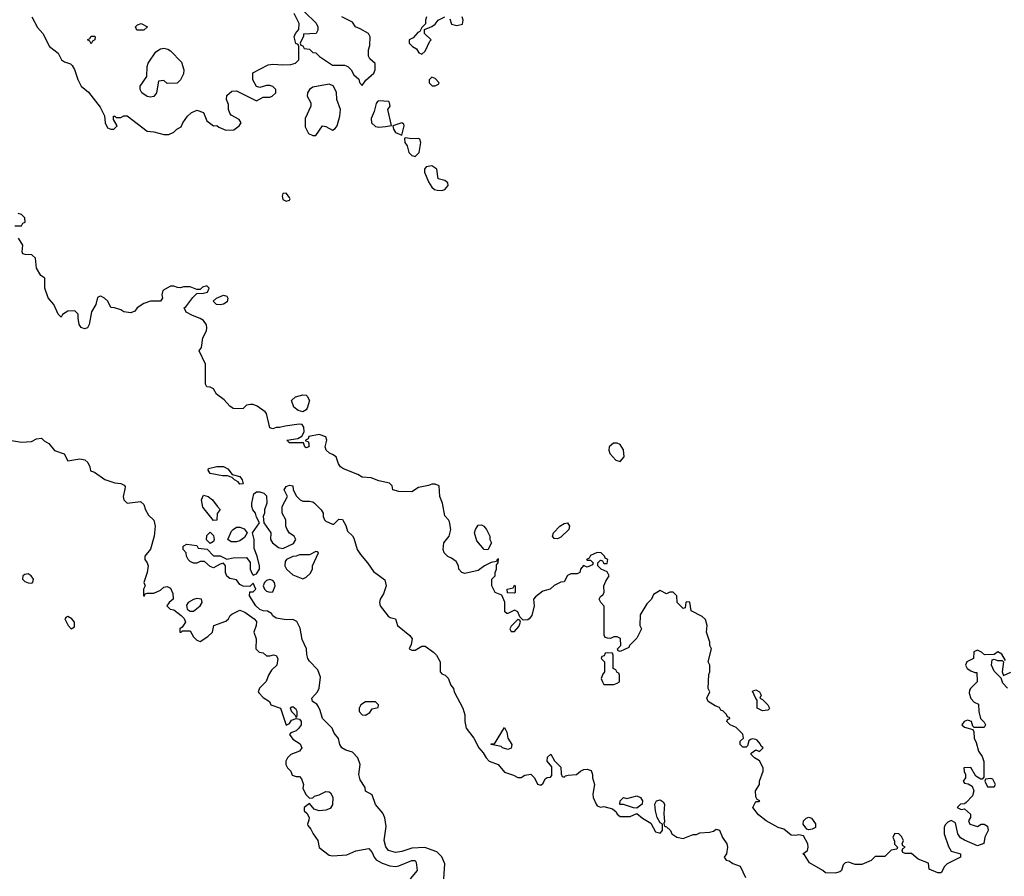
# Model space of a CAD drawing. Header units: inches. Extents: x 2380053 to 2584298, y 380219 to 546618.
# Tile 422 of 656: x 2480939 to 2486892, y 434014 to 439193. Entities that reach past the tile are written whole.
import ezdxf

# ---------------------------------------------------------------- set-up
doc = ezdxf.new("R2010")
doc.units = ezdxf.units.IN
doc.header["$MEASUREMENT"] = 0
doc.layers.add('C4483', color=7, linetype='Continuous')

msp = doc.modelspace()

# ---------------------------------------------------------------- linework, layer by layer
at = {"layer": 'C4483', "color": 2}
for points, elevation in [([(2481011.3, 439210), (2481046.4, 439146.4), (2481078, 439110), (2481118, 439030), (2481170.6, 438990.6), (2481192, 438950), (2481210, 438938), (2481246, 438926), (2481255.3, 438915.3), (2481270.7, 438890.7), (2481290, 438832), (2481310, 438791.3), (2481354.4, 438754.4), (2481424.5, 438664.5), (2481451.6, 438611.6), (2481456, 438570), (2481470, 438538), (2481490, 438531), (2481508.7, 438531.3), (2481528, 438550), (2481506, 438590), (2481506, 438610), (2481514, 438610), (2481522, 438602), (2481550, 438602), (2481568.9, 438611.1), (2481588.9, 438611.1), (2481710, 438518), (2481750, 438514.8), (2481810, 438498), (2481840.4, 438499.6), (2481870, 438512), (2481888, 438530), (2481914.6, 438545.4), (2481924, 438570), (2481954, 438610), (2481975.3, 438630), (2482010, 438646), (2482050.7, 438630.7), (2482070, 438582), (2482110, 438552), (2482130, 438554), (2482143.6, 438543.6), (2482185.4, 438525.4), (2482233.6, 438526.4), (2482266, 438550), (2482278, 438570), (2482266, 438590), (2482216.4, 438616.4), (2482208.4, 438628.4), (2482202, 438650), (2482200.4, 438680.4), (2482188, 438710), (2482190, 438734), (2482220.4, 438759.6), (2482250, 438762), (2482370, 438702), (2482410, 438724.7), (2482450, 438724.7), (2482466, 438730), (2482488, 438750), (2482488, 438770), (2482470, 438788), (2482450, 438795.3), (2482430, 438795.3), (2482390, 438782), (2482370, 438788), (2482348.9, 438828.9), (2482349.1, 438870.9), (2482440.4, 438919.6), (2482470, 438924.7), (2482530, 438918.8), (2482578, 438922), (2482606, 438930), (2482626, 438950), (2482626, 439030), (2482622, 439042), (2482608.4, 439048.4), (2482598, 439090), (2482606, 439110), (2482627.3, 439132.7), (2482628.7, 439170), (2482598, 439230)], 50), ([(2482659.8, 439239.8), (2482731.1, 439171.1), (2482742, 439150), (2482742, 439130), (2482731.6, 439108.4), (2482654, 439106), (2482654, 439094), (2482634, 439050), (2482638, 439038), (2482650, 439034), (2482658, 439018), (2482690, 439014), (2482710, 438994), (2482730, 438992), (2482752, 438970), (2482830, 438918), (2482903.1, 438916.9), (2482922, 438910), (2482942, 438890), (2482959.6, 438859.6), (2482990, 438834), (2482992.7, 438812.7), (2483010, 438794), (2483032.3, 438827.7), (2483079, 438870), (2483088, 438890), (2483087.3, 438927.3), (2483056.4, 438956.4), (2483048.4, 438971.6), (2483048, 439010), (2483056.4, 439036.4), (2483058, 439090), (2483048.4, 439108.4), (2482998, 439138), (2482968, 439150), (2482950, 439178), (2482886, 439210)], 50), ([(2483398, 439210), (2483392, 439190), (2483392, 439168), (2483370, 439146), (2483358, 439122), (2483345.4, 439114.6), (2483316.9, 439083.1), (2483294, 439070), (2483294, 439050), (2483314, 439030), (2483336.9, 439016.9), (2483351.6, 438991.6), (2483370, 438984.7), (2483390, 439002), (2483418, 439062), (2483426, 439070), (2483386, 439110), (2483386, 439134), (2483430, 439151.3), (2483450, 439164.7), (2483469.5, 439190.5), (2483510, 439210.5)], 50), ([(2483538.5, 439198.5), (2483550, 439164.7), (2483582, 439158), (2483615.3, 439164.7), (2483619, 439190), (2483614, 439210)], 50), ([(2480910, 437946), (2480950, 437946), (2480958, 437962), (2480971.6, 437968.4), (2480970, 437994), (2480950, 438014), (2480930, 438022)], 46), ([(2486898, 435318), (2486876.9, 435356.9), (2486851.6, 435371.6), (2486830, 435354), (2486772.7, 435352.7), (2486754, 435370), (2486730, 435382), (2486708.4, 435371.6), (2486706, 435330), (2486666, 435310), (2486658, 435290), (2486668, 435270), (2486690, 435255.3), (2486714, 435246), (2486726, 435246), (2486728, 435190), (2486688, 435150), (2486681.2, 435138.8), (2486680.2, 435120.2), (2486690, 435088), (2486710, 435066), (2486735.3, 435055.3), (2486738, 435010), (2486748, 434968), (2486770, 434946), (2486778, 434930), (2486770, 434914), (2486710, 434914), (2486702, 434922), (2486694, 434950), (2486670, 434958), (2486648, 434950), (2486635.3, 434930), (2486650, 434915.3), (2486702, 434902), (2486707.3, 434887.3), (2486708.7, 434850), (2486722, 434822), (2486735.3, 434770), (2486758, 434738), (2486768.4, 434708.4), (2486767.3, 434612.7), (2486758, 434602), (2486750, 434602), (2486719.6, 434619.6), (2486690, 434672), (2486646, 434670), (2486648.4, 434648.4), (2486658, 434630), (2486658, 434610), (2486642, 434590), (2486650, 434578), (2486674, 434574), (2486698, 434558), (2486706.6, 434530), (2486698.9, 434501.1), (2486660.2, 434459.8), (2486650, 434451.3), (2486626, 434450), (2486606, 434430), (2486630, 434418), (2486650, 434422), (2486688, 434390), (2486688, 434370), (2486675.3, 434350), (2486684, 434330), (2486730, 434315.3), (2486751.1, 434328.9), (2486770, 434329), (2486790, 434318), (2486793.2, 434290), (2486774, 434250), (2486768.4, 434211.6), (2486730, 434198), (2486650, 434232.4), (2486627, 434247), (2486610.4, 434270), (2486597.3, 434337.3), (2486570, 434352), (2486550, 434342), (2486534.6, 434325.4), (2486528.7, 434310), (2486528.7, 434270), (2486553.6, 434193.6), (2486570, 434166), (2486626, 434150), (2486626, 434130), (2486546, 434090), (2486530, 434074), (2486510, 434034), (2486490, 434034), (2486438, 434058), (2486432.7, 434092.7), (2486370, 434118), (2486330.9, 434150.9), (2486292.7, 434152.7), (2486278, 434158), (2486274, 434170), (2486278, 434182), (2486292, 434190), (2486278, 434198), (2486274, 434210), (2486282, 434230), (2486270, 434254), (2486254, 434270), (2486230, 434272), (2486218, 434250), (2486227.3, 434227.3), (2486228.4, 434208.4), (2486246, 434190), (2486242, 434178), (2486208.4, 434171.6), (2486170, 434134), (2486110, 434134), (2486086, 434110), (2486030, 434084.7), (2485990, 434086), (2485950, 434098.8), (2485930, 434096), (2485917.2, 434082.8), (2485908, 434050), (2485898, 434042), (2485870, 434032), (2485810, 434034), (2485794, 434050), (2485714.8, 434094.8), (2485683.6, 434143.6), (2485674, 434150), (2485702, 434170), (2485706, 434190), (2485702.8, 434210), (2485678, 434258), (2485650, 434264.7), (2485630, 434261), (2485603.6, 434263.6), (2485558.5, 434298.5), (2485524.7, 434310), (2485451.3, 434350), (2485405.2, 434385.2), (2485372, 434430), (2485390, 434466), (2485410, 434466), (2485414, 434470), (2485398, 434478), (2485390, 434494), (2485386.8, 434530), (2485411, 434570), (2485411.3, 434590), (2485434, 434650), (2485434, 434670), (2485411.1, 434711.1), (2485382, 434730), (2485362, 434750), (2485362, 434758), (2485390, 434778), (2485411.6, 434768.4), (2485434, 434790), (2485421, 434801), (2485415.3, 434815.3), (2485396.9, 434836.9), (2485390, 434842), (2485370, 434844.7), (2485358, 434842), (2485347.3, 434832.7), (2485338, 434802), (2485330, 434794), (2485310, 434794), (2485294, 434810), (2485294, 434830), (2485314, 434850), (2485310, 434874), (2485270, 434914), (2485234, 434930), (2485214, 434950), (2485218, 434962), (2485232.7, 434967.3), (2485232.7, 434972.7), (2485218, 434978), (2485212.7, 434992.7), (2485190, 435014), (2485178, 435018), (2485170, 435034), (2485143.6, 435043.6), (2485102, 435070), (2485094, 435090), (2485112, 435130), (2485102, 435150), (2485106, 435234), (2485112, 435250), (2485112, 435290), (2485102, 435310), (2485122, 435390), (2485112, 435410), (2485111.3, 435430), (2485091.3, 435490), (2485094.8, 435530), (2485086, 435566), (2485065.4, 435585.4), (2484998, 435618), (2484990, 435672), (2484970, 435674), (2484966, 435670), (2484962, 435638), (2484950, 435634), (2484914, 435670), (2484912, 435710), (2484890, 435732), (2484870, 435732), (2484850, 435722), (2484810, 435742), (2484770, 435718), (2484758, 435690), (2484730, 435662), (2484690, 435594), (2484688, 435530), (2484698, 435510), (2484670, 435454), (2484626, 435410), (2484622, 435398), (2484570, 435374), (2484558, 435378), (2484554, 435390), (2484574, 435410), (2484571.1, 435451.1), (2484550, 435462), (2484530, 435462), (2484510, 435452), (2484492.7, 435452.7), (2484478, 435458), (2484472.7, 435472.7), (2484472.7, 435647.3), (2484452, 435670), (2484442, 435690), (2484450, 435706), (2484463.6, 435716.4), (2484472, 435730), (2484471.3, 435770), (2484482, 435798), (2484502, 435830), (2484490, 435854), (2484454, 435870), (2484434, 435890), (2484434, 435910), (2484450, 435926), (2484462, 435922), (2484470, 435906), (2484490, 435906), (2484494, 435930), (2484478, 435938), (2484474, 435950), (2484454, 435970), (2484430, 435971.3), (2484390, 435954), (2484382, 435938), (2484366, 435930), (2484370, 435926), (2484390, 435926), (2484406, 435910), (2484402, 435898), (2484370, 435882), (2484347.3, 435892.7), (2484328.4, 435871.6), (2484326, 435850), (2484310, 435842), (2484270, 435842), (2484250, 435832), (2484230, 435794), (2484210, 435792), (2484170, 435772), (2484146, 435750), (2484102, 435738), (2484056.4, 435703.6), (2484046, 435690), (2484048.7, 435650), (2484035.3, 435590), (2484018, 435570), (2484010, 435564.7), (2483982, 435562), (2483962, 435582), (2483950, 435612), (2483930, 435622), (2483890, 435602), (2483883.6, 435603.6), (2483872.7, 435612.7), (2483871.1, 435671.1), (2483852.7, 435712.7), (2483814, 435730), (2483794, 435770), (2483794, 435810), (2483814, 435830), (2483814, 435850), (2483822, 435870), (2483822, 435898), (2483832, 435910), (2483832.7, 435932.7), (2483826, 435930), (2483822, 435918), (2483788.7, 435911.3), (2483749.1, 435890.9), (2483710, 435862), (2483630, 435844.7), (2483611.6, 435851.6), (2483594, 435870), (2483592, 435890), (2483578, 435918), (2483550, 435938), (2483526.8, 435946.8), (2483504.7, 435970), (2483498, 435990), (2483502, 436030), (2483536, 436070), (2483544.7, 436110), (2483536.9, 436156.9), (2483532, 436170), (2483510, 436194), (2483494.8, 436270), (2483478, 436310), (2483474.8, 436374.8), (2483450, 436384.7), (2483430, 436384.7), (2483410, 436376), (2483350, 436364.7), (2483310, 436338), (2483230, 436341), (2483194, 436350), (2483190, 436374), (2483174, 436390), (2483110, 436404.7), (2483063.6, 436423.6), (2483010, 436426), (2482982.8, 436442.8), (2482896.8, 436476.8), (2482878, 436490), (2482867.1, 436507.1), (2482851.3, 436550), (2482830, 436564.7), (2482811.1, 436571.1), (2482791.1, 436591.1), (2482784.7, 436610), (2482794.8, 436650), (2482790, 436671.3), (2482750, 436684.7), (2482687.3, 436672.7), (2482682, 436658), (2482666, 436650), (2482666, 436646), (2482682, 436642), (2482686, 436630), (2482686, 436610), (2482670, 436604.7), (2482662, 436610), (2482654, 436634), (2482570, 436634), (2482554, 436650), (2482619.8, 436660.2), (2482645.4, 436674.6), (2482658, 436702), (2482656, 436730), (2482646, 436746), (2482627.5, 436747.5), (2482544.5, 436735.5), (2482510, 436726.8), (2482490, 436726.8), (2482470, 436718.8), (2482450, 436724.7), (2482430.9, 436810.9), (2482422, 436822), (2482375.3, 436855.3), (2482350, 436866), (2482334.6, 436865.4), (2482310, 436862), (2482290, 436842), (2482280.4, 436839.6), (2482230, 436842.8), (2482210, 436856), (2482174.9, 436894.9), (2482128.3, 436928.3), (2482110, 436962), (2482090, 436972), (2482070, 436974), (2482062, 436990), (2482062.8, 437110), (2482024.7, 437190), (2482038, 437210), (2482046, 437270), (2482067.5, 437312.5), (2482070.6, 437330), (2482067.5, 437347.5), (2482050, 437374.8), (2482030, 437386.8), (2481983.5, 437403.5), (2481945.4, 437425.4), (2481934, 437450), (2481943.6, 437456.4), (2481986, 437514), (2482010, 437538), (2482050, 437539), (2482073.7, 437546.3), (2482084.7, 437570), (2482070, 437584.7), (2482044.1, 437575.9), (2482030, 437562), (2482010, 437562), (2481970, 437578), (2481930, 437578), (2481910, 437572), (2481892.7, 437572.7), (2481870, 437582), (2481850, 437582), (2481804, 437556), (2481798, 437530), (2481802, 437510), (2481790, 437492), (2481730, 437492), (2481690, 437477.3), (2481649.5, 437450.5), (2481635.3, 437430), (2481610, 437420.7), (2481567.3, 437427.3), (2481550, 437438), (2481511.1, 437451.1), (2481490, 437452), (2481470.9, 437490.9), (2481452, 437510), (2481430, 437522), (2481420.4, 437519.6), (2481410, 437514), (2481399, 437470), (2481373.6, 437426.4), (2481359, 437350), (2481348, 437330), (2481330, 437324), (2481310, 437331.3), (2481298.8, 437350), (2481291.3, 437388.7), (2481292, 437412), (2481272, 437432), (2481229.2, 437430.8), (2481198, 437410), (2481190, 437394), (2481171.6, 437411.6), (2481144.7, 437470), (2481110.9, 437510.9), (2481091, 437570), (2481091.3, 437630), (2481066.8, 437646.8), (2481041, 437690), (2481034, 437750), (2481011.6, 437771.6), (2480972.7, 437772.7), (2480958, 437778), (2480954, 437790), (2480958, 437830), (2480931, 437871)], 46), ([(2480890, 436649.3), (2480950, 436639), (2481010, 436642), (2481041, 436659), (2481070, 436662), (2481086.3, 436646.3), (2481115.3, 436630), (2481150, 436588.7), (2481208.4, 436568.4), (2481230, 436526), (2481302, 436538), (2481332.3, 436532.3), (2481350, 436515.3), (2481362, 436490), (2481366, 436466), (2481390, 436458), (2481453.6, 436413.6), (2481512.9, 436392.9), (2481550, 436388.7), (2481570, 436378), (2481575.3, 436370), (2481574.6, 436354.6), (2481564, 436310), (2481569, 436290), (2481589.4, 436269.4), (2481670, 436279), (2481690, 436262), (2481699.5, 436230), (2481717, 436197), (2481750, 436168), (2481758.4, 436130), (2481751.3, 436070), (2481730, 435992), (2481695.3, 435950), (2481695.3, 435930), (2481709, 435910), (2481715.3, 435890), (2481709, 435850), (2481689, 435790), (2481698, 435770), (2481688, 435750), (2481688, 435710), (2481691.6, 435708.4), (2481698, 435722), (2481710, 435726), (2481750, 435726), (2481790, 435744), (2481810, 435761.2), (2481830, 435765.2), (2481850, 435755.3), (2481864.5, 435724.5), (2481866, 435690), (2481842, 435670), (2481828, 435650), (2481848, 435630), (2481870, 435625.2), (2481915.3, 435590), (2481933.2, 435573.2), (2481942, 435550), (2481920.4, 435519.6), (2481906, 435510), (2481906, 435490), (2481914, 435490), (2481922, 435498), (2481970, 435498), (2481990, 435462), (2482010, 435442), (2482030, 435434), (2482076.3, 435463.7), (2482104.7, 435490), (2482112, 435530), (2482184.5, 435555.5), (2482201, 435570), (2482210.8, 435590), (2482220.9, 435599.1), (2482270, 435622), (2482299, 435610), (2482357.2, 435570), (2482370, 435554), (2482369, 435530), (2482354, 435490), (2482368.7, 435450), (2482366, 435390), (2482386, 435370), (2482410, 435366), (2482430, 435346), (2482450, 435346), (2482473.6, 435353.6), (2482490, 435348), (2482499, 435330), (2482494, 435290), (2482460.2, 435259.8), (2482442, 435230), (2482428.9, 435191.1), (2482389.3, 435150.7), (2482381.2, 435130), (2482383.7, 435123.7), (2482410, 435095.3), (2482448, 435070), (2482458, 435050), (2482515.3, 435030), (2482550, 434928), (2482570, 434938), (2482582.8, 434957.2), (2482610, 434969), (2482630, 434964), (2482641.2, 434950), (2482640.9, 434930), (2482626, 434910), (2482610, 434894), (2482578, 434882), (2482569.1, 434870.9), (2482590, 434844), (2482635.1, 434815.1), (2482644, 434790), (2482630, 434771.3), (2482578, 434750), (2482558, 434730), (2482548, 434710), (2482548, 434690), (2482558, 434670), (2482578, 434650), (2482585.6, 434625.6), (2482610, 434618), (2482630, 434618), (2482643.1, 434603.1), (2482654, 434570), (2482650, 434546), (2482669.1, 434509.1), (2482690, 434486), (2482710, 434488), (2482722, 434498), (2482750, 434506), (2482790, 434527), (2482810, 434524.5), (2482818, 434518), (2482832.4, 434492.4), (2482830, 434446.8), (2482815.2, 434424.8), (2482790, 434413), (2482750, 434410.7), (2482719.6, 434419.6), (2482690, 434454), (2482658, 434430), (2482658, 434410), (2482675.3, 434395.3), (2482688, 434370), (2482687.3, 434352.7), (2482678, 434330), (2482680.4, 434320.4), (2482699.3, 434299.3), (2482712.7, 434270), (2482742, 434230), (2482749, 434189), (2482810, 434142), (2482830, 434137.2), (2482916.9, 434143.1), (2482970, 434168), (2483050, 434182), (2483070, 434158), (2483081.2, 434130), (2483094.5, 434114.5), (2483130, 434093.2), (2483177.2, 434077.2), (2483210, 434073.2), (2483230, 434077.2), (2483310, 434109.2), (2483328.9, 434108.9), (2483336.5, 434096.5), (2483342, 434050), (2483300.4, 433999.6)], 46), ([(2483502, 433998), (2483508.2, 434090), (2483490, 434132.7), (2483461, 434161), (2483387.5, 434187.5), (2483310, 434183.5), (2483250, 434163.5), (2483210, 434158), (2483169.4, 434170), (2483151.4, 434191.4), (2483143, 434230), (2483154.2, 434314.2), (2483147, 434367), (2483135.1, 434395.1), (2483089, 434449), (2483070, 434506), (2483030, 434528), (2483028, 434550), (2482997.5, 434597.5), (2482989.6, 434630.4), (2482997.2, 434690), (2482982.7, 434730), (2482950, 434763.7), (2482910, 434776), (2482886, 434790), (2482875.1, 434810), (2482866.3, 434846.3), (2482840.2, 434880.2), (2482828, 434910), (2482770, 434968.7), (2482756.2, 435016.2), (2482742.9, 435042.9), (2482734.2, 435054.2), (2482709, 435070), (2482705.2, 435090), (2482739, 435130), (2482749.4, 435150.6), (2482758, 435218), (2482742, 435262), (2482690, 435315.3), (2482681.2, 435330), (2482674.6, 435354.6), (2482673.2, 435390), (2482645.8, 435445.8), (2482634.8, 435514.8), (2482614.5, 435554.5), (2482590, 435566), (2482550, 435565.2), (2482490, 435575.3), (2482470, 435588.7), (2482462, 435602), (2482436.5, 435616.5), (2482410, 435619.5), (2482390, 435627.6), (2482366.6, 435650), (2482328.7, 435710), (2482330, 435734), (2482350, 435734), (2482366, 435750), (2482350, 435786), (2482330, 435766), (2482290, 435768), (2482270, 435778), (2482250, 435806), (2482210, 435815.3), (2482190, 435828.7), (2482182, 435850), (2482182, 435890), (2482170, 435908), (2482150, 435902), (2482110, 435878), (2482090, 435886), (2482056.4, 435916.4), (2482030, 435918), (2482010, 435908), (2481990, 435908), (2481970, 435918), (2481958, 435930), (2481948, 435950), (2481946, 435970), (2481926, 435990), (2481926, 436010), (2481950, 436022), (2482010, 436014), (2482018, 435998), (2482072.7, 435992.7), (2482110, 435952), (2482150, 435951), (2482190, 435931.3), (2482230, 435938.8), (2482310, 435942), (2482331.6, 435911.6), (2482332, 435870), (2482343.6, 435843.6), (2482350, 435834), (2482370, 435842), (2482388, 435870), (2482388, 435890), (2482375.3, 435950), (2482356.4, 435996.4), (2482355.3, 436050), (2482346, 436090), (2482388, 436150), (2482370, 436186), (2482364, 436210), (2482348.7, 436230), (2482341.2, 436250), (2482341.2, 436270), (2482354, 436326), (2482370, 436338), (2482390, 436338), (2482414, 436330), (2482430, 436314), (2482432, 436270), (2482418, 436230), (2482418, 436210), (2482410.9, 436189.1), (2482414.8, 436150), (2482458, 436090), (2482456, 436050), (2482466.8, 436030), (2482502.5, 436002.5), (2482530, 435996), (2482593.6, 436026.4), (2482608, 436050), (2482598, 436070), (2482569.3, 436089.3), (2482555.3, 436110), (2482548, 436130), (2482548, 436170), (2482526, 436210), (2482526, 436250), (2482558, 436310), (2482538, 436350), (2482550, 436370.8), (2482570, 436378), (2482590, 436374), (2482592.7, 436352.7), (2482610, 436314), (2482634, 436290), (2482650, 436282), (2482690, 436282), (2482710, 436278), (2482722, 436270), (2482762, 436230), (2482774, 436210), (2482774, 436190), (2482782, 436170), (2482790, 436162), (2482830, 436142), (2482838, 436142), (2482867.3, 436172.7), (2482890, 436172), (2482910, 436134), (2482921, 436101), (2482950, 436072), (2482958, 436058), (2482978.8, 435990), (2482998.5, 435958.5), (2483041, 435910), (2483076.8, 435856.8), (2483145.4, 435805.4), (2483154, 435770), (2483137.5, 435722.5), (2483118.8, 435690), (2483114.8, 435670), (2483118, 435650), (2483166, 435586), (2483178, 435578), (2483211.3, 435570), (2483222, 435530), (2483298, 435470), (2483311, 435449), (2483304.7, 435415.3), (2483294, 435390), (2483310, 435382), (2483330, 435382), (2483370, 435404.7), (2483390, 435404.7), (2483441, 435370), (2483458, 435350), (2483481, 435310), (2483481, 435250), (2483490, 435238), (2483510.9, 435230.9), (2483530, 435212), (2483544.7, 435170), (2483561, 435150), (2483566, 435130), (2483618, 435030), (2483630.8, 434990.8), (2483630.7, 434949.3), (2483638, 434910), (2483684, 434850), (2483714.8, 434790), (2483741.4, 434761.4), (2483758, 434730), (2483777.3, 434710), (2483830.8, 434690), (2483870, 434644), (2483925.2, 434625.2), (2483950, 434611.3), (2483970, 434611.3), (2483993.6, 434626.4), (2484030, 434632), (2484052, 434610), (2484070, 434572), (2484090, 434564.7), (2484103.1, 434576.9), (2484116.4, 434603.6), (2484128.4, 434611.6), (2484147.3, 434612.7), (2484156.4, 434623.6), (2484156.4, 434676.4), (2484128, 434710), (2484130, 434734), (2484150, 434752), (2484171.6, 434711.6), (2484210, 434674), (2484212.7, 434632.7), (2484218, 434618), (2484230, 434614), (2484238, 434622), (2484254, 434626), (2484306, 434630), (2484328.7, 434650), (2484350, 434659.1), (2484370, 434662), (2484392.8, 434652.8), (2484402, 434630), (2484402, 434610), (2484413, 434570), (2484404.4, 434510), (2484406, 434490), (2484424, 434450), (2484430, 434441), (2484450, 434431), (2484470, 434436), (2484522, 434422), (2484544.7, 434404.7), (2484551.3, 434390), (2484570, 434376), (2484630, 434376), (2484670, 434394), (2484704.5, 434364.5), (2484755.5, 434335.5), (2484783.5, 434283.5), (2484810, 434274), (2484826, 434290), (2484826, 434330), (2484810, 434338), (2484792.7, 434370), (2484782.9, 434410), (2484779.5, 434450), (2484789.4, 434470.6), (2484810, 434475.8), (2484830, 434464.9), (2484837.4, 434450), (2484832.7, 434392.7), (2484836.9, 434343.1), (2484832.7, 434332.7), (2484838, 434318), (2484850, 434314), (2484874, 434290), (2484882, 434270), (2484911.3, 434250), (2484950, 434243.1), (2485010, 434266), (2485030, 434266), (2485050, 434276), (2485110, 434281), (2485133.2, 434286.8), (2485150, 434298), (2485170, 434292), (2485187.9, 434247.9), (2485214.8, 434210), (2485218.8, 434190), (2485212, 434150), (2485198, 434130), (2485210, 434112), (2485227.5, 434107.5), (2485250, 434091.3), (2485294.4, 434074.4), (2485326.5, 434006.5)], 42), ([(2486910.7, 435150.7), (2486882, 435182), (2486872.7, 435212.7), (2486830, 435254), (2486814, 435290), (2486818, 435322), (2486830, 435326), (2486850, 435318), (2486878, 435318), (2486886, 435310), (2486878, 435250), (2486887.3, 435227.3), (2486930.9, 435249.1)], 46)]:
    msp.add_lwpolyline(points, dxfattribs=dict(at, elevation=elevation))
for points, elevation in [([(2481690, 439129), (2481646, 439130), (2481638, 439150), (2481650, 439162), (2481674, 439170), (2481712, 439150)], 50), ([(2481370, 439046), (2481362, 439062), (2481348, 439070), (2481362, 439078), (2481370, 439094), (2481390, 439094), (2481394, 439090), (2481392, 439070), (2481378, 439062)], 50), ([(2481830, 438806), (2481810, 438826), (2481778, 438822), (2481766, 438750), (2481750, 438729), (2481730, 438724), (2481710, 438728.7), (2481678, 438750), (2481668, 438770), (2481668, 438790), (2481708, 438850), (2481709, 438910), (2481715.3, 438930), (2481762, 438998), (2481790, 439016), (2481810, 439021), (2481834.4, 439014.4), (2481850, 439004.7), (2481916.8, 438936.8), (2481930.8, 438890), (2481930, 438866), (2481910.9, 438829.1), (2481890, 438808)], 50), ([(2482810, 438802), (2482710, 438784), (2482691.3, 438770), (2482678, 438750), (2482676, 438730), (2482698, 438690), (2482698, 438670), (2482665.4, 438594.6), (2482665.4, 438545.4), (2482685.4, 438505.4), (2482710, 438492), (2482730, 438492), (2482770, 438551), (2482790, 438546), (2482830, 438524.7), (2482845.2, 438534.8), (2482858, 438550), (2482874, 438610), (2482879, 438650), (2482855.3, 438710), (2482854.6, 438754.6), (2482832.9, 438792.9)], 50), ([(2483430, 438846), (2483414, 438830), (2483414, 438810), (2483432.7, 438792.7), (2483450, 438792), (2483470, 438802), (2483475.3, 438810), (2483450, 438838)], 50), ([(2483110, 438702), (2483102, 438698), (2483094.8, 438685.2), (2483082, 438638), (2483064.5, 438595.5), (2483066, 438570), (2483090, 438546.8), (2483110, 438542.8), (2483150, 438546.8), (2483186, 438554), (2483165.2, 438650), (2483178, 438670), (2483175.3, 438690), (2483170, 438698)], 50), ([(2483250, 438568.7), (2483194, 438550), (2483198, 438530), (2483211, 438511), (2483250, 438494), (2483264, 438550), (2483260.4, 438560.4)], 50), ([(2483270, 438478), (2483265.4, 438474.6), (2483267.3, 438450), (2483280.7, 438430), (2483291.3, 438390), (2483310, 438371.3), (2483330, 438366), (2483354, 438390), (2483364, 438450), (2483358, 438470), (2483350, 438475.3), (2483310, 438472.7)], 50), ([(2483430, 438309.3), (2483396, 438304), (2483386, 438290), (2483386.8, 438270), (2483410, 438212), (2483430, 438181), (2483446.6, 438166.6), (2483462, 438162), (2483490, 438160.5), (2483510, 438165.5), (2483529.4, 438190), (2483526.6, 438206.6), (2483510, 438220.9), (2483468.7, 438230), (2483461.2, 438290)], 50), ([(2482550, 438144), (2482530, 438142), (2482525.8, 438125.8), (2482530, 438106), (2482550, 438094.8), (2482570, 438102), (2482573.2, 438110), (2482570, 438118)], 50), ([(2482150, 437469.5), (2482128, 437470), (2482109.2, 437490.8), (2482128, 437510), (2482170, 437526.8), (2482190, 437521), (2482197.3, 437510), (2482192.7, 437487.3), (2482170, 437473.2)], 46), ([(2482650, 436821.2), (2482622, 436830), (2482595.3, 436850), (2482582, 436890), (2482606.8, 436913.2), (2482650, 436924.7), (2482670, 436922), (2482676.9, 436916.9), (2482690.8, 436890.8), (2482676.1, 436843.9), (2482670, 436834)], 46), ([(2484550, 436632.3), (2484528.2, 436631.8), (2484502.8, 436610), (2484501, 436590), (2484506.8, 436570), (2484542, 436530), (2484570, 436522), (2484593.2, 436550), (2484588.4, 436591.6), (2484570, 436624)], 50), ([(2482270, 436384), (2482258.6, 436398.6), (2482238, 436410), (2482224, 436424), (2482195.3, 436435.3), (2482165.4, 436434.6), (2482089.3, 436449.3), (2482078, 436470), (2482080.4, 436479.6), (2482130, 436491), (2482171.6, 436491.6), (2482196.9, 436476.9), (2482223.6, 436443.6), (2482270.5, 436430.5), (2482284.7, 436410), (2482290, 436386)], 42), ([(2482110, 436166), (2482045.6, 436245.6), (2482037.2, 436290), (2482050, 436318), (2482078, 436310), (2482104.7, 436290), (2482131.6, 436251.6), (2482151.6, 436231.6), (2482132.7, 436207.3), (2482130, 436168)], 42), ([(2482250, 436035.3), (2482216.4, 436036.4), (2482198, 436050), (2482220.2, 436099.8), (2482228.9, 436111.1), (2482250, 436124.7), (2482270, 436124.7), (2482295.3, 436115.3), (2482314, 436090), (2482296.9, 436063.1), (2482270, 436042)], 42), ([(2483770, 435988), (2483746, 435990), (2483702, 436042), (2483689.2, 436090), (2483694, 436110), (2483710, 436136), (2483730, 436138.8), (2483744.7, 436130), (2483761, 436110), (2483782, 436070), (2483782, 436050), (2483792, 436030)], 46), ([(2484190, 436053.2), (2484170, 436055.3), (2484159, 436070), (2484165.2, 436090), (2484204, 436130), (2484230, 436146.8), (2484250.4, 436150.4), (2484262.8, 436130), (2484258.8, 436110), (2484210, 436063.7)], 46), ([(2482090, 436026), (2482068.7, 436048.7), (2482070, 436074), (2482090, 436094), (2482110, 436074), (2482114.8, 436050), (2482110, 436038)], 42), ([(2482730, 435978), (2482690, 435958), (2482630, 435958), (2482611.1, 435948.9), (2482590, 435948), (2482551.1, 435928.9), (2482543.5, 435916.5), (2482541, 435890), (2482551, 435870), (2482590, 435836), (2482650, 435812), (2482670, 435822), (2482694.6, 435845.4), (2482708, 435870), (2482708.4, 435891.6), (2482746, 435970), (2482736.4, 435976.4)], 42), ([(2480990, 435842), (2480970, 435839), (2480958, 435830), (2480956, 435810), (2480970, 435796), (2480990, 435787.3), (2481010, 435786), (2481018, 435790), (2481022, 435810), (2481008, 435830)], 50), ([(2482450, 435808.7), (2482430, 435802), (2482418, 435790), (2482411.3, 435770), (2482418, 435750), (2482430, 435738), (2482450, 435731.3), (2482470, 435734), (2482484, 435770), (2482479, 435790), (2482470, 435802)], 42), ([(2483930, 435726), (2483887.3, 435727.3), (2483886, 435750), (2483922, 435758), (2483930, 435774), (2483934, 435770), (2483934, 435730)], 46), ([(2482010, 435693.3), (2481990, 435687), (2481957.3, 435670), (2481946.4, 435653.6), (2481951, 435630), (2481970, 435617.3), (2481990, 435617.3), (2482029.2, 435650), (2482041.2, 435670), (2482038, 435690)], 46), ([(2481230, 435584), (2481219.6, 435580.4), (2481211.3, 435570), (2481231, 435530), (2481250, 435511), (2481270, 435522), (2481269, 435550), (2481254, 435570)], 50), ([(2483950, 435566), (2483910, 435526), (2483902, 435510), (2483910, 435494), (2483930, 435494), (2483956.4, 435523.6), (2483966, 435550), (2483962, 435562)], 46), ([(2484490, 435366), (2484478, 435362), (2484472.7, 435347.3), (2484458, 435342), (2484454, 435330), (2484474, 435310), (2484474, 435250), (2484463.6, 435236.4), (2484454, 435210), (2484462, 435190), (2484470, 435174), (2484530, 435174), (2484550, 435182), (2484566, 435190), (2484566, 435230), (2484562, 435242), (2484550, 435246), (2484542, 435262), (2484526, 435270), (2484526, 435350), (2484522, 435362)], 46), ([(2485430, 435015.3), (2485398, 435030), (2485398, 435078), (2485388.4, 435088.4), (2485370, 435134), (2485390, 435142), (2485412, 435130), (2485422, 435110), (2485414, 435090), (2485430, 435082), (2485462, 435050), (2485472, 435030), (2485470, 435026), (2485462, 435018)], 46), ([(2483030, 435069.2), (2483000.7, 435050), (2482990.7, 435030), (2482990.8, 435010), (2483010, 434990.8), (2483030, 434987.3), (2483054.9, 435005.1), (2483070, 435026), (2483106, 435034), (2483108, 435050), (2483090, 435068)], 42), ([(2482590, 435038), (2482583.6, 435036.4), (2482574, 435030), (2482581, 435010), (2482602, 434990), (2482610, 434974), (2482615.3, 434984.7), (2482617.2, 435010), (2482610, 435022)], 46), ([(2483890, 434781.2), (2483858, 434790), (2483850, 434798), (2483788.7, 434810), (2483790, 434814), (2483810, 434814), (2483870, 434914), (2483884.7, 434884.7), (2483890.8, 434850), (2483913.4, 434810), (2483910, 434789)], 42), ([(2486810, 434606), (2486778, 434602), (2486774, 434590), (2486790, 434554), (2486830, 434554), (2486838, 434570), (2486822, 434602)], 46), ([(2484670, 434426), (2484650, 434428), (2484590, 434448.7), (2484568, 434448), (2484568.7, 434470), (2484590, 434491), (2484610, 434484.7), (2484670, 434501), (2484692, 434490), (2484704.7, 434470), (2484702, 434450)], 42), ([(2485710, 434295.3), (2485698, 434298), (2485675.3, 434330), (2485678, 434350), (2485694.6, 434365.4), (2485710, 434371.3), (2485725.4, 434365.4), (2485750.7, 434330.7), (2485750, 434308.7), (2485730, 434299)], 46)]:
    msp.add_lwpolyline(points, close=True, dxfattribs=dict(at, elevation=elevation))

doc.saveas('drawing.dxf')
